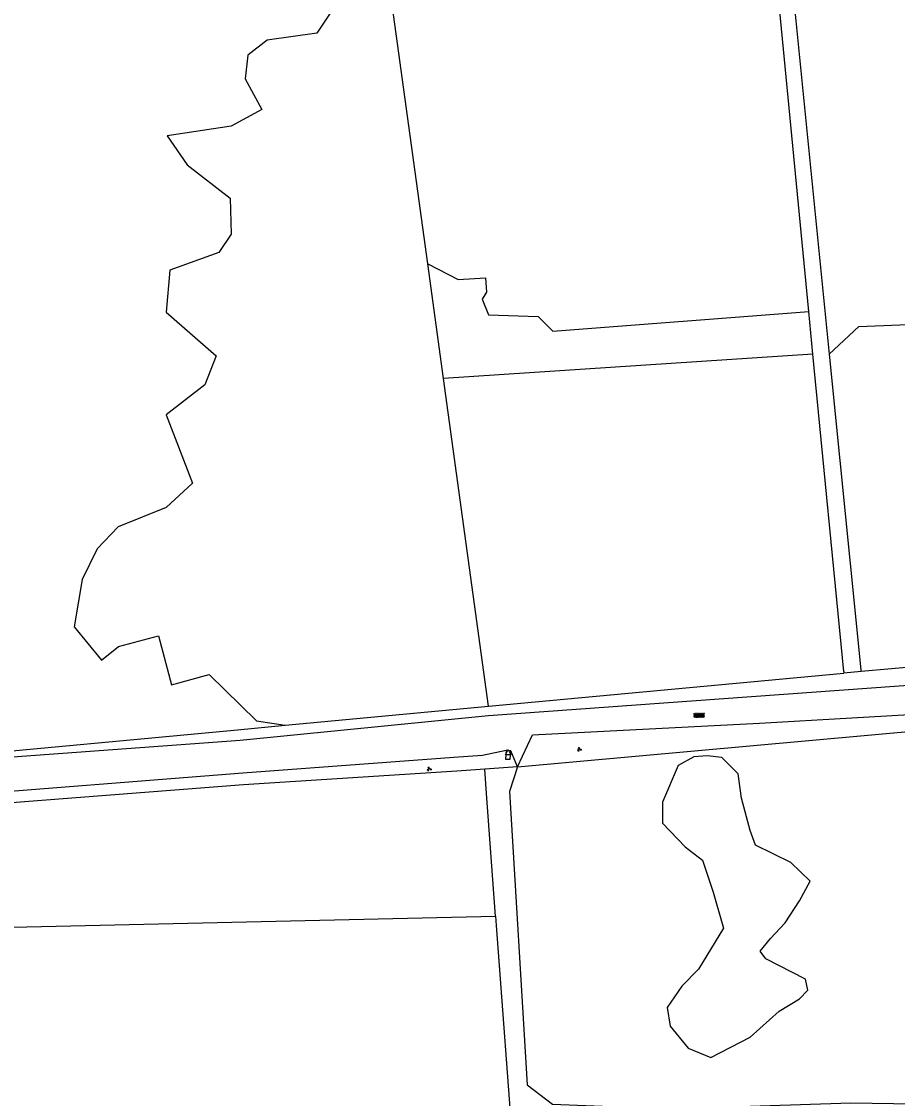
# Model space of a CAD drawing. Extents: x 126000 to 131009, y 393000 to 395500.
# Drawn here: x 128053 to 128219.8, y 394657.6 to 394862.6 of the extents above; entities that cross this region are included whole.
import ezdxf

# ---------------------------------------------------------------- set-up
doc = ezdxf.new("R2010")
doc.units = 0
for name, color, linetype in [('gg-afsc-draadraster', 7, 'Continuous'), ('gg-afsc-faunaraster', 7, 'Continuous'), ('gg-knt-onverhard', 7, 'Continuous'), ('gg-knt-verharding', 7, 'Continuous'), ('gt-grn-groengrens', 7, 'Continuous'), ('gt-symb-groenvak', 7, 'Continuous'), ('gt-symb-overige verharding', 7, 'Continuous'), ('gt-symb-waterafsluiter', 7, 'Continuous')]:
    doc.layers.add(name, color=color, linetype=linetype)

# ---------------------------------------------------------------- blocks, each defined once
blk = doc.blocks.new('gt0-GRVAK')
at = {"layer": 'gt-symb-groenvak'}
for p, q in [((-0.11, 0.19), (-0.23, 0.24)), ((-0.18, 0.15), (0.09, 0.15)), ((-0.09, 0.21), (-0.16, 0.32)), ((-0.05, 0.21), (-0.05, 0.39)), ((0, 0.21), (0.06, 0.32)), ((0.01, 0.19), (0.13, 0.24)), ((0.26, -0.05), (0.2, 0.06)), ((0.3, -0.05), (0.3, 0.13)), ((0.35, -0.05), (0.41, 0.06)), ((-0.25, -0.23), (-0.36, -0.18)), ((-0.32, -0.26), (-0.05, -0.26)), ((-0.23, -0.21), (-0.29, -0.1)), ((-0.18, -0.2), (-0.18, -0.02)), ((-0.14, -0.21), (-0.07, -0.1)), ((-0.12, -0.23), (0, -0.18)), ((0.24, -0.07), (0.12, -0.02)), ((0.17, -0.11), (0.44, -0.11)), ((0.37, -0.07), (0.49, -0.02))]:
    blk.add_line(p, q, dxfattribs=at)
blk = doc.blocks.new('gt0-WAFSL')
at = {"layer": 'gt-symb-waterafsluiter'}
for p, q in [((-0.5, -0.33), (0, 0.67)), ((0, 0.67), (0.5, -0.33)), ((0.5, -0.33), (-0.5, -0.33))]:
    blk.add_line(p, q, dxfattribs=at)
blk = doc.blocks.new('gt0-OVH')
at = {"layer": 'gt-symb-overige verharding'}
for points in [[(-0.97, 0.3), (-0.97, 0.31), (-0.96, 0.32), (-0.97, 0.33), (-0.97, 0.34), (-0.98, 0.35), (-0.99, 0.35), (-1, 0.36), (-1.01, 0.35), (-1.02, 0.35), (-1.03, 0.34), (-1.03, 0.33), (-1.04, 0.32), (-1.03, 0.31), (-1.03, 0.3), (-1.02, 0.29), (-1.01, 0.29), (-1, 0.28), (-0.99, 0.29), (-0.98, 0.29)], [(-0.87, 0.11), (-0.87, 0.12), (-0.86, 0.13), (-0.87, 0.14), (-0.87, 0.15), (-0.88, 0.16), (-0.89, 0.16), (-0.9, 0.16), (-0.91, 0.16), (-0.92, 0.16), (-0.93, 0.15), (-0.93, 0.14), (-0.94, 0.13), (-0.93, 0.12), (-0.93, 0.11), (-0.92, 0.1), (-0.91, 0.09), (-0.9, 0.09), (-0.89, 0.09), (-0.88, 0.1)], [(-0.77, 0.3), (-0.77, 0.31), (-0.76, 0.32), (-0.77, 0.33), (-0.77, 0.34), (-0.78, 0.35), (-0.79, 0.35), (-0.8, 0.36), (-0.81, 0.35), (-0.82, 0.35), (-0.83, 0.34), (-0.83, 0.33), (-0.84, 0.32), (-0.83, 0.31), (-0.83, 0.3), (-0.82, 0.29), (-0.81, 0.29), (-0.8, 0.28), (-0.79, 0.29), (-0.78, 0.29)], [(-0.67, 0.11), (-0.67, 0.12), (-0.66, 0.13), (-0.67, 0.14), (-0.67, 0.15), (-0.68, 0.16), (-0.69, 0.16), (-0.7, 0.16), (-0.71, 0.16), (-0.72, 0.16), (-0.73, 0.15), (-0.73, 0.14), (-0.74, 0.13), (-0.73, 0.12), (-0.73, 0.11), (-0.72, 0.1), (-0.71, 0.09), (-0.7, 0.09), (-0.69, 0.09), (-0.68, 0.1)], [(-0.57, 0.3), (-0.57, 0.31), (-0.56, 0.32), (-0.57, 0.33), (-0.57, 0.34), (-0.58, 0.35), (-0.59, 0.35), (-0.6, 0.36), (-0.61, 0.35), (-0.62, 0.35), (-0.63, 0.34), (-0.63, 0.33), (-0.64, 0.32), (-0.63, 0.31), (-0.63, 0.3), (-0.62, 0.29), (-0.61, 0.29), (-0.6, 0.28), (-0.59, 0.29), (-0.58, 0.29)], [(-0.47, 0.11), (-0.47, 0.12), (-0.46, 0.13), (-0.47, 0.14), (-0.47, 0.15), (-0.48, 0.16), (-0.49, 0.16), (-0.5, 0.16), (-0.51, 0.16), (-0.52, 0.16), (-0.53, 0.15), (-0.53, 0.14), (-0.54, 0.13), (-0.53, 0.12), (-0.53, 0.11), (-0.52, 0.1), (-0.51, 0.09), (-0.5, 0.09), (-0.49, 0.09), (-0.48, 0.1)], [(-0.37, 0.3), (-0.37, 0.31), (-0.36, 0.32), (-0.37, 0.33), (-0.37, 0.34), (-0.38, 0.35), (-0.39, 0.35), (-0.4, 0.36), (-0.41, 0.35), (-0.42, 0.35), (-0.43, 0.34), (-0.43, 0.33), (-0.44, 0.32), (-0.43, 0.31), (-0.43, 0.3), (-0.42, 0.29), (-0.41, 0.29), (-0.4, 0.28), (-0.39, 0.29), (-0.38, 0.29)], [(-0.27, 0.11), (-0.27, 0.12), (-0.26, 0.13), (-0.27, 0.14), (-0.27, 0.15), (-0.28, 0.16), (-0.29, 0.16), (-0.3, 0.16), (-0.31, 0.16), (-0.32, 0.16), (-0.33, 0.15), (-0.33, 0.14), (-0.34, 0.13), (-0.33, 0.12), (-0.33, 0.11), (-0.32, 0.1), (-0.31, 0.09), (-0.3, 0.09), (-0.29, 0.09), (-0.28, 0.1)], [(-0.17, 0.3), (-0.17, 0.31), (-0.16, 0.32), (-0.17, 0.33), (-0.17, 0.34), (-0.18, 0.35), (-0.19, 0.35), (-0.2, 0.36), (-0.21, 0.35), (-0.22, 0.35), (-0.23, 0.34), (-0.23, 0.33), (-0.24, 0.32), (-0.23, 0.31), (-0.23, 0.3), (-0.22, 0.29), (-0.21, 0.29), (-0.2, 0.28), (-0.19, 0.29), (-0.18, 0.29)], [(-0.07, 0.11), (-0.07, 0.12), (-0.06, 0.13), (-0.07, 0.14), (-0.07, 0.15), (-0.08, 0.16), (-0.09, 0.16), (-0.1, 0.16), (-0.11, 0.16), (-0.12, 0.16), (-0.13, 0.15), (-0.13, 0.14), (-0.14, 0.13), (-0.13, 0.12), (-0.13, 0.11), (-0.12, 0.1), (-0.11, 0.09), (-0.1, 0.09), (-0.09, 0.09), (-0.08, 0.1)], [(0.03, 0.3), (0.03, 0.31), (0.04, 0.32), (0.03, 0.33), (0.03, 0.34), (0.02, 0.35), (0.01, 0.35), (0, 0.36), (-0.01, 0.35), (-0.02, 0.35), (-0.03, 0.34), (-0.03, 0.33), (-0.04, 0.32), (-0.03, 0.31), (-0.03, 0.3), (-0.02, 0.29), (-0.01, 0.29), (0, 0.28), (0.01, 0.29), (0.02, 0.29)], [(0.13, 0.11), (0.13, 0.12), (0.14, 0.13), (0.13, 0.14), (0.13, 0.15), (0.12, 0.16), (0.11, 0.16), (0.1, 0.16), (0.09, 0.16), (0.08, 0.16), (0.07, 0.15), (0.07, 0.14), (0.06, 0.13), (0.07, 0.12), (0.07, 0.11), (0.08, 0.1), (0.09, 0.09), (0.1, 0.09), (0.11, 0.09), (0.12, 0.1)], [(0.23, 0.3), (0.23, 0.31), (0.24, 0.32), (0.23, 0.33), (0.23, 0.34), (0.22, 0.35), (0.21, 0.35), (0.2, 0.36), (0.19, 0.35), (0.18, 0.35), (0.17, 0.34), (0.17, 0.33), (0.16, 0.32), (0.17, 0.31), (0.17, 0.3), (0.18, 0.29), (0.19, 0.29), (0.2, 0.28), (0.21, 0.29), (0.22, 0.29)], [(0.33, 0.11), (0.33, 0.12), (0.34, 0.13), (0.33, 0.14), (0.33, 0.15), (0.32, 0.16), (0.31, 0.16), (0.3, 0.16), (0.29, 0.16), (0.28, 0.16), (0.27, 0.15), (0.27, 0.14), (0.26, 0.13), (0.27, 0.12), (0.27, 0.11), (0.28, 0.1), (0.29, 0.09), (0.3, 0.09), (0.31, 0.09), (0.32, 0.1)], [(0.43, 0.3), (0.43, 0.31), (0.44, 0.32), (0.43, 0.33), (0.43, 0.34), (0.42, 0.35), (0.41, 0.35), (0.4, 0.36), (0.39, 0.35), (0.38, 0.35), (0.37, 0.34), (0.37, 0.33), (0.36, 0.32), (0.37, 0.31), (0.37, 0.3), (0.38, 0.29), (0.39, 0.29), (0.4, 0.28), (0.41, 0.29), (0.42, 0.29)], [(0.53, 0.11), (0.53, 0.12), (0.54, 0.13), (0.53, 0.14), (0.53, 0.15), (0.52, 0.16), (0.51, 0.16), (0.5, 0.16), (0.49, 0.16), (0.48, 0.16), (0.47, 0.15), (0.47, 0.14), (0.46, 0.13), (0.47, 0.12), (0.47, 0.11), (0.48, 0.1), (0.49, 0.09), (0.5, 0.09), (0.51, 0.09), (0.52, 0.1)], [(0.63, 0.3), (0.63, 0.31), (0.64, 0.32), (0.63, 0.33), (0.63, 0.34), (0.62, 0.35), (0.61, 0.35), (0.6, 0.36), (0.59, 0.35), (0.58, 0.35), (0.57, 0.34), (0.57, 0.33), (0.56, 0.32), (0.57, 0.31), (0.57, 0.3), (0.58, 0.29), (0.59, 0.29), (0.6, 0.28), (0.61, 0.29), (0.62, 0.29)], [(0.73, 0.11), (0.73, 0.12), (0.74, 0.13), (0.73, 0.14), (0.73, 0.15), (0.72, 0.16), (0.71, 0.16), (0.7, 0.16), (0.69, 0.16), (0.68, 0.16), (0.67, 0.15), (0.67, 0.14), (0.66, 0.13), (0.67, 0.12), (0.67, 0.11), (0.68, 0.1), (0.69, 0.09), (0.7, 0.09), (0.71, 0.09), (0.72, 0.1)], [(0.83, 0.3), (0.83, 0.31), (0.84, 0.32), (0.83, 0.33), (0.83, 0.34), (0.82, 0.35), (0.81, 0.35), (0.8, 0.36), (0.79, 0.35), (0.78, 0.35), (0.77, 0.34), (0.77, 0.33), (0.76, 0.32), (0.77, 0.31), (0.77, 0.3), (0.78, 0.29), (0.79, 0.29), (0.8, 0.28), (0.81, 0.29), (0.82, 0.29)], [(0.93, 0.11), (0.93, 0.12), (0.94, 0.13), (0.93, 0.14), (0.93, 0.15), (0.92, 0.16), (0.91, 0.16), (0.9, 0.16), (0.89, 0.16), (0.88, 0.16), (0.87, 0.15), (0.87, 0.14), (0.86, 0.13), (0.87, 0.12), (0.87, 0.11), (0.88, 0.1), (0.89, 0.09), (0.9, 0.09), (0.91, 0.09), (0.92, 0.1)], [(1.03, 0.3), (1.03, 0.31), (1.04, 0.32), (1.03, 0.33), (1.03, 0.34), (1.02, 0.35), (1.01, 0.35), (1, 0.36), (0.99, 0.35), (0.98, 0.35), (0.97, 0.34), (0.97, 0.33), (0.96, 0.32), (0.97, 0.31), (0.97, 0.3), (0.98, 0.29), (0.99, 0.29), (1, 0.28), (1.01, 0.29), (1.02, 0.29)], [(-0.97, -0.14), (-0.97, -0.13), (-0.96, -0.12), (-0.97, -0.11), (-0.97, -0.1), (-0.98, -0.09), (-0.99, -0.09), (-1, -0.08), (-1.01, -0.09), (-1.02, -0.09), (-1.03, -0.1), (-1.03, -0.11), (-1.04, -0.12), (-1.03, -0.13), (-1.03, -0.14), (-1.02, -0.15), (-1.01, -0.15), (-1, -0.16), (-0.99, -0.15), (-0.98, -0.15)], [(-0.87, -0.33), (-0.87, -0.32), (-0.86, -0.31), (-0.87, -0.3), (-0.87, -0.29), (-0.88, -0.28), (-0.89, -0.28), (-0.9, -0.28), (-0.91, -0.28), (-0.92, -0.28), (-0.93, -0.29), (-0.93, -0.3), (-0.94, -0.31), (-0.93, -0.32), (-0.93, -0.33), (-0.92, -0.34), (-0.91, -0.35), (-0.9, -0.35), (-0.89, -0.35), (-0.88, -0.34)], [(-0.77, -0.14), (-0.77, -0.13), (-0.76, -0.12), (-0.77, -0.11), (-0.77, -0.1), (-0.78, -0.09), (-0.79, -0.09), (-0.8, -0.08), (-0.81, -0.09), (-0.82, -0.09), (-0.83, -0.1), (-0.83, -0.11), (-0.84, -0.12), (-0.83, -0.13), (-0.83, -0.14), (-0.82, -0.15), (-0.81, -0.15), (-0.8, -0.16), (-0.79, -0.15), (-0.78, -0.15)], [(-0.67, -0.33), (-0.67, -0.32), (-0.66, -0.31), (-0.67, -0.3), (-0.67, -0.29), (-0.68, -0.28), (-0.69, -0.28), (-0.7, -0.28), (-0.71, -0.28), (-0.72, -0.28), (-0.73, -0.29), (-0.73, -0.3), (-0.74, -0.31), (-0.73, -0.32), (-0.73, -0.33), (-0.72, -0.34), (-0.71, -0.35), (-0.7, -0.35), (-0.69, -0.35), (-0.68, -0.34)], [(-0.57, -0.14), (-0.57, -0.13), (-0.56, -0.12), (-0.57, -0.11), (-0.57, -0.1), (-0.58, -0.09), (-0.59, -0.09), (-0.6, -0.08), (-0.61, -0.09), (-0.62, -0.09), (-0.63, -0.1), (-0.63, -0.11), (-0.64, -0.12), (-0.63, -0.13), (-0.63, -0.14), (-0.62, -0.15), (-0.61, -0.15), (-0.6, -0.16), (-0.59, -0.15), (-0.58, -0.15)], [(-0.47, -0.33), (-0.47, -0.32), (-0.46, -0.31), (-0.47, -0.3), (-0.47, -0.29), (-0.48, -0.28), (-0.49, -0.28), (-0.5, -0.28), (-0.51, -0.28), (-0.52, -0.28), (-0.53, -0.29), (-0.53, -0.3), (-0.54, -0.31), (-0.53, -0.32), (-0.53, -0.33), (-0.52, -0.34), (-0.51, -0.35), (-0.5, -0.35), (-0.49, -0.35), (-0.48, -0.34)], [(-0.37, -0.14), (-0.37, -0.13), (-0.36, -0.12), (-0.37, -0.11), (-0.37, -0.1), (-0.38, -0.09), (-0.39, -0.09), (-0.4, -0.08), (-0.41, -0.09), (-0.42, -0.09), (-0.43, -0.1), (-0.43, -0.11), (-0.44, -0.12), (-0.43, -0.13), (-0.43, -0.14), (-0.42, -0.15), (-0.41, -0.15), (-0.4, -0.16), (-0.39, -0.15), (-0.38, -0.15)], [(-0.27, -0.33), (-0.27, -0.32), (-0.26, -0.31), (-0.27, -0.3), (-0.27, -0.29), (-0.28, -0.28), (-0.29, -0.28), (-0.3, -0.28), (-0.31, -0.28), (-0.32, -0.28), (-0.33, -0.29), (-0.33, -0.3), (-0.34, -0.31), (-0.33, -0.32), (-0.33, -0.33), (-0.32, -0.34), (-0.31, -0.35), (-0.3, -0.35), (-0.29, -0.35), (-0.28, -0.34)], [(-0.17, -0.14), (-0.17, -0.13), (-0.16, -0.12), (-0.17, -0.11), (-0.17, -0.1), (-0.18, -0.09), (-0.19, -0.09), (-0.2, -0.08), (-0.21, -0.09), (-0.22, -0.09), (-0.23, -0.1), (-0.23, -0.11), (-0.24, -0.12), (-0.23, -0.13), (-0.23, -0.14), (-0.22, -0.15), (-0.21, -0.15), (-0.2, -0.16), (-0.19, -0.15), (-0.18, -0.15)], [(-0.07, -0.33), (-0.07, -0.32), (-0.06, -0.31), (-0.07, -0.3), (-0.07, -0.29), (-0.08, -0.28), (-0.09, -0.28), (-0.1, -0.28), (-0.11, -0.28), (-0.12, -0.28), (-0.13, -0.29), (-0.13, -0.3), (-0.14, -0.31), (-0.13, -0.32), (-0.13, -0.33), (-0.12, -0.34), (-0.11, -0.35), (-0.1, -0.35), (-0.09, -0.35), (-0.08, -0.34)], [(0.03, -0.14), (0.03, -0.13), (0.04, -0.12), (0.03, -0.11), (0.03, -0.1), (0.02, -0.09), (0.01, -0.09), (0, -0.08), (-0.01, -0.09), (-0.02, -0.09), (-0.03, -0.1), (-0.03, -0.11), (-0.04, -0.12), (-0.03, -0.13), (-0.03, -0.14), (-0.02, -0.15), (-0.01, -0.15), (0, -0.16), (0.01, -0.15), (0.02, -0.15)], [(0.13, -0.33), (0.13, -0.32), (0.14, -0.31), (0.13, -0.3), (0.13, -0.29), (0.12, -0.28), (0.11, -0.28), (0.1, -0.28), (0.09, -0.28), (0.08, -0.28), (0.07, -0.29), (0.07, -0.3), (0.06, -0.31), (0.07, -0.32), (0.07, -0.33), (0.08, -0.34), (0.09, -0.35), (0.1, -0.35), (0.11, -0.35), (0.12, -0.34)], [(0.23, -0.14), (0.23, -0.13), (0.24, -0.12), (0.23, -0.11), (0.23, -0.1), (0.22, -0.09), (0.21, -0.09), (0.2, -0.08), (0.19, -0.09), (0.18, -0.09), (0.17, -0.1), (0.17, -0.11), (0.16, -0.12), (0.17, -0.13), (0.17, -0.14), (0.18, -0.15), (0.19, -0.15), (0.2, -0.16), (0.21, -0.15), (0.22, -0.15)], [(0.33, -0.33), (0.33, -0.32), (0.34, -0.31), (0.33, -0.3), (0.33, -0.29), (0.32, -0.28), (0.31, -0.28), (0.3, -0.28), (0.29, -0.28), (0.28, -0.28), (0.27, -0.29), (0.27, -0.3), (0.26, -0.31), (0.27, -0.32), (0.27, -0.33), (0.28, -0.34), (0.29, -0.35), (0.3, -0.35), (0.31, -0.35), (0.32, -0.34)], [(0.43, -0.14), (0.43, -0.13), (0.44, -0.12), (0.43, -0.11), (0.43, -0.1), (0.42, -0.09), (0.41, -0.09), (0.4, -0.08), (0.39, -0.09), (0.38, -0.09), (0.37, -0.1), (0.37, -0.11), (0.36, -0.12), (0.37, -0.13), (0.37, -0.14), (0.38, -0.15), (0.39, -0.15), (0.4, -0.16), (0.41, -0.15), (0.42, -0.15)], [(0.53, -0.33), (0.53, -0.32), (0.54, -0.31), (0.53, -0.3), (0.53, -0.29), (0.52, -0.28), (0.51, -0.28), (0.5, -0.28), (0.49, -0.28), (0.48, -0.28), (0.47, -0.29), (0.47, -0.3), (0.46, -0.31), (0.47, -0.32), (0.47, -0.33), (0.48, -0.34), (0.49, -0.35), (0.5, -0.35), (0.51, -0.35), (0.52, -0.34)], [(0.63, -0.14), (0.63, -0.13), (0.64, -0.12), (0.63, -0.11), (0.63, -0.1), (0.62, -0.09), (0.61, -0.09), (0.6, -0.08), (0.59, -0.09), (0.58, -0.09), (0.57, -0.1), (0.57, -0.11), (0.56, -0.12), (0.57, -0.13), (0.57, -0.14), (0.58, -0.15), (0.59, -0.15), (0.6, -0.16), (0.61, -0.15), (0.62, -0.15)], [(0.73, -0.33), (0.73, -0.32), (0.74, -0.31), (0.73, -0.3), (0.73, -0.29), (0.72, -0.28), (0.71, -0.28), (0.7, -0.28), (0.69, -0.28), (0.68, -0.28), (0.67, -0.29), (0.67, -0.3), (0.66, -0.31), (0.67, -0.32), (0.67, -0.33), (0.68, -0.34), (0.69, -0.35), (0.7, -0.35), (0.71, -0.35), (0.72, -0.34)], [(0.83, -0.14), (0.83, -0.13), (0.84, -0.12), (0.83, -0.11), (0.83, -0.1), (0.82, -0.09), (0.81, -0.09), (0.8, -0.08), (0.79, -0.09), (0.78, -0.09), (0.77, -0.1), (0.77, -0.11), (0.76, -0.12), (0.77, -0.13), (0.77, -0.14), (0.78, -0.15), (0.79, -0.15), (0.8, -0.16), (0.81, -0.15), (0.82, -0.15)], [(0.93, -0.33), (0.93, -0.32), (0.94, -0.31), (0.93, -0.3), (0.93, -0.29), (0.92, -0.28), (0.91, -0.28), (0.9, -0.28), (0.89, -0.28), (0.88, -0.28), (0.87, -0.29), (0.87, -0.3), (0.86, -0.31), (0.87, -0.32), (0.87, -0.33), (0.88, -0.34), (0.89, -0.35), (0.9, -0.35), (0.91, -0.35), (0.92, -0.34)], [(1.03, -0.14), (1.03, -0.13), (1.04, -0.12), (1.03, -0.11), (1.03, -0.1), (1.02, -0.09), (1.01, -0.09), (1, -0.08), (0.99, -0.09), (0.98, -0.09), (0.97, -0.1), (0.97, -0.11), (0.96, -0.12), (0.97, -0.13), (0.97, -0.14), (0.98, -0.15), (0.99, -0.15), (1, -0.16), (1.01, -0.15), (1.02, -0.15)]]:
    blk.add_lwpolyline(points, close=True, dxfattribs=at)

msp = doc.modelspace()

# ---------------------------------------------------------------- linework, layer by layer
at = {"layer": 'gg-afsc-draadraster'}
for p, q in [((128225.12, 394740), (128212.85, 394738.87)), ((128141.9, 394732.32), (128209.58, 394738.57)), ((128212.85, 394738.87), (128209.58, 394738.57)), ((128103.2, 394728.67), (128141.9, 394732.32)), ((128147.46, 394720.73), (128141.22, 394720.3))]:
    msp.add_line(p, q, dxfattribs=at)
for points in [[(128147.46, 394720.73), (128225.36, 394727.8), (128264.66, 394731.12), (128284.5, 394732.91)], [(127890.56, 394709.4), (127913.47, 394711.11), (127968.81, 394716.45), (128036.88, 394722.49), (128094.1, 394727.81), (128103.2, 394728.67)]]:
    msp.add_lwpolyline(points, dxfattribs=at)
at = {"layer": 'gg-afsc-faunaraster'}
msp.add_line((128143.28, 394692.35), (128143.41, 394690.57), dxfattribs=at)
for points in [[(128141.22, 394720.3), (128135.88, 394719.93), (128095.3, 394717.35), (128037.22, 394712.79), (127962.58, 394706.2), (127917.25, 394702.04), (127891.06, 394699.23), (127881.65, 394698.5)], [(128143.28, 394692.35), (128141.54, 394715.65), (128141.22, 394720.3)], [(128143.41, 394690.57), (128146.77, 394645.63), (128150.5, 394604.09)]]:
    msp.add_lwpolyline(points, dxfattribs=at)
at = {"layer": 'gg-knt-onverhard'}
for p, q in [((128199.51, 394872.27), (128206.81, 394799.27)), ((128203.7, 394799.27), (128202.92, 394807.39)), ((128209.55, 394738.87), (128203.7, 394799.27)), ((128206.81, 394799.27), (128212.82, 394739.21)), ((128147.46, 394720.73), (128146.17, 394723.8))]:
    msp.add_line(p, q, dxfattribs=at)
for points in [[(128202.92, 394807.39), (128196.81, 394870.52), (128196.22, 394882.14)], [(128225.12, 394740), (128225.37, 394736.5), (128141.93, 394730.47), (128094.64, 394725.78), (128036.56, 394721.48), (128008.74, 394717.95), (127996.15, 394714.86), (127966.16, 394712.43), (127890.8, 394706.4), (127890.56, 394709.4)], [(128147.46, 394720.73), (128150.29, 394726.86), (128193.53, 394729.08), (128228.7, 394731.12), (128241.43, 394733.06), (128250.27, 394731.91), (128261.19, 394734.31), (128270.53, 394735.22), (128277.5, 394734.12), (128283.09, 394735.56), (128284.5, 394732.91)], [(127428.11, 394659.32), (127547.52, 394670.55), (127651.63, 394679.7), (127714.41, 394685.42), (127764.46, 394689.67), (127835.99, 394696.53), (127879.48, 394700.8), (127914.73, 394703.79), (127964.79, 394708.41), (127994.45, 394710.57), (128018.1, 394714.01), (128037.11, 394715.04), (128095.15, 394719.63), (128135.3, 394722.62), (128140.76, 394722.95), (128145.28, 394723.9)], [(128147.46, 394720.73), (128145.93, 394716.05), (128149.31, 394660.21), (128154.1, 394656.55), (128176.38, 394655.64), (128210.9, 394656.83), (128304.35, 394655.32), (128306.47, 394669.71), (128303.26, 394712.59)]]:
    msp.add_lwpolyline(points, dxfattribs=at)
at = {"layer": 'gg-knt-verharding'}
msp.add_line((128146.17, 394723.8), (128145.28, 394723.9), dxfattribs=at)
msp.add_lwpolyline([(128145.28, 394723.9), (128145.15, 394722.22), (128146.07, 394722.2), (128146.17, 394723.8)], dxfattribs=at)
at = {"layer": 'gt-grn-groengrens'}
for p, q in [((128130.36, 394816.49), (128122.02, 394877.28)), ((128133.35, 394794.66), (128130.36, 394816.49)), ((128203.7, 394799.27), (128133.35, 394794.66)), ((128141.9, 394732.32), (128133.35, 394794.66)), ((128209.55, 394738.87), (128209.58, 394738.57)), ((128212.82, 394739.21), (128212.85, 394738.87)), ((127971.32, 394688.37), (128143.28, 394692.35))]:
    msp.add_line(p, q, dxfattribs=at)
for points in [[(128121.76, 394879.2), (128109.25, 394860.34), (128099.75, 394859.01), (128096.08, 394856.17), (128095.58, 394851.67), (128098.75, 394845.83), (128092.91, 394842.66), (128080.74, 394840.82), (128084.57, 394835.32), (128092.74, 394828.97), (128092.91, 394822.13), (128090.58, 394818.63), (128081.24, 394815.29), (128080.57, 394807.28), (128090.08, 394798.94), (128087.91, 394793.43), (128080.57, 394787.76), (128085.57, 394774.74), (128080.57, 394770.07), (128071.4, 394766.4), (128067.39, 394762.23), (128064.56, 394756.39), (128063.06, 394747.38), (128068.23, 394741.04), (128071.45, 394743.67), (128079.07, 394745.71), (128081.57, 394736.38), (128088.75, 394738.31), (128097.75, 394729.53), (128103.2, 394728.67)], [(128130.36, 394816.49), (128136.14, 394813.46), (128141.34, 394813.78), (128141.51, 394811.06), (128140.71, 394809.72), (128141.91, 394806.74), (128151.36, 394806.47), (128154.15, 394803.63), (128202.92, 394807.39)], [(128206.81, 394799.27), (128212.44, 394804.53), (128238.97, 394805.64)], [(128178.02, 394721.03), (128175.04, 394714.03), (128175.04, 394710), (128179.36, 394705.53), (128182.64, 394702.99), (128184.72, 394696.88), (128186.66, 394690.02), (128181.89, 394682.27), (128178.76, 394678.99), (128175.93, 394674.96), (128176.53, 394671.39), (128179.95, 394667.21), (128184.28, 394665.42), (128191.73, 394669.3), (128197.24, 394674.22), (128201.11, 394676.6), (128202.75, 394678.24), (128202.31, 394680.33), (128194.71, 394684.21), (128193.66, 394685.7), (128195.6, 394688.08), (128198.43, 394691.07), (128201.11, 394695.24), (128203.2, 394698.97), (128199.47, 394702.55), (128192.77, 394705.83), (128191.73, 394708.66), (128190.09, 394714.77), (128189.49, 394719.39), (128186.36, 394722.53), (128183.53, 394722.82), (128181, 394722.67), (128178.02, 394721.03)]]:
    msp.add_lwpolyline(points, dxfattribs=at)

# ---------------------------------------------------------------- block references
at = {"layer": 'gt-symb-groenvak'}
for p in [(128159.22, 394724.07), (128130.63, 394720.33)]:
    msp.add_blockref('gt0-GRVAK', p, dxfattribs=at)
at = {"layer": 'gt-symb-overige verharding'}
msp.add_blockref('gt0-OVH', (128182.02, 394730.54), dxfattribs=at)
at = {"layer": 'gt-symb-waterafsluiter'}
msp.add_blockref('gt0-WAFSL', (128145.66, 394723.37), dxfattribs=at)

doc.saveas('drawing.dxf')
